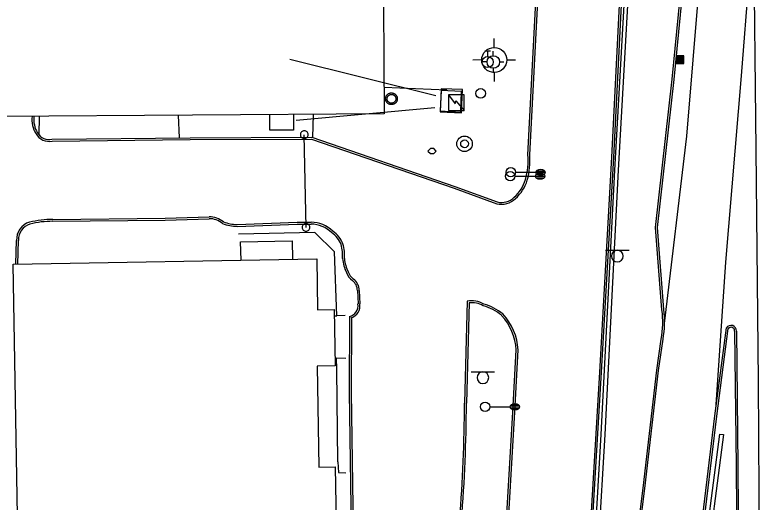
# Model space of a CAD drawing. Extents: x 2145380 to 2156929, y 139568 to 149130.
# Drawn here: x 2150546.7 to 2150785.5, y 140928.4 to 141083.8 of the extents above; entities that cross this region are included whole.
import ezdxf

# ---------------------------------------------------------------- set-up
doc = ezdxf.new("R2010")
doc.units = 0
for name, color, linetype in [('Default', 7, 'Continuous'), ('TOPO_Asphalt', 7, 'Continuous'), ('TOPO_Building', 7, 'Continuous'), ('TOPO_Concrete', 7, 'Continuous'), ('TOPO_Curb Back', 7, 'Continuous'), ('TOPO_Fence', 7, 'Continuous'), ('TOPO_Light Pole', 7, 'Continuous'), ('TOPO_Misc', 7, 'Continuous'), ('TOPO_Pipeline', 7, 'Continuous'), ('TOPO_Power Pole', 7, 'Continuous'), ('TOPO_San Manhole', 7, 'Continuous'), ('TOPO_Sign', 7, 'Continuous'), ('TOPO_Wall Freestanding', 7, 'Continuous'), ('TOPO_Water Fire Hydrant', 7, 'Continuous'), ('TOPO_Water Meter', 7, 'Continuous'), ('TOPO_Water Valve', 7, 'Continuous')]:
    doc.layers.add(name, color=color, linetype=linetype)

# ---------------------------------------------------------------- blocks, each defined once
blk = doc.blocks.new('CB')
at = {"layer": 'TOPO_Misc'}
for p, q in [((-3.08, 2.99), (3.24, 2.99)), ((-3.08, 2.68), (3.24, 2.68)), ((-3.08, 2.36), (3.24, 2.36)), ((-3.08, 2.05), (3.24, 2.05)), ((-3.08, 1.73), (3.24, 1.73)), ((-3.08, 1.4), (3.24, 1.4)), ((-3.08, 1.1), (3.24, 1.1)), ((-3.08, 0.77), (3.24, 0.77)), ((-3.08, 0.46), (3.24, 0.46)), ((-3.08, 0.14), (3.24, 0.14)), ((-3.08, -0.17), (3.24, -0.17)), ((-3.08, -0.48), (3.24, -0.48)), ((-3.08, -0.8), (3.24, -0.8)), ((-3.08, -1.11), (3.26, -1.11)), ((-3.08, -1.43), (3.26, -1.43)), ((-3.08, -1.75), (3.26, -1.75)), ((-3.08, -2.07), (3.26, -2.07)), ((-3.08, -2.39), (3.26, -2.39)), ((-3.08, -2.7), (3.26, -2.7)), ((-3.08, -3.02), (3.26, -3.02))]:
    blk.add_line(p, q, dxfattribs=at)
blk.add_lwpolyline([(3.26, -3.29), (3.24, 3.05), (-3.09, 3.04), (-3.08, -3.3), (3.26, -3.29)], dxfattribs=at)
blk = doc.blocks.new('LP')
at = {"layer": 'TOPO_Light Pole'}
blk.add_line((3.81, 0), (20.32, 0), dxfattribs=at)
for points in [[(20.32, 0), (27.94, 0)], [(20.32, 0), (23.5, 0)], [(20.83, 1.27), (27.43, 1.27)], [(20.83, 1.27), (23.5, 1.27)], [(23.71, 1.27), (27.43, 1.27)], [(23.71, 0), (27.94, 0)], [(20.83, -1.27), (27.43, -1.27)], [(20.83, -1.27), (23.5, -1.27)], [(23.71, -1.27), (27.43, -1.27)]]:
    blk.add_lwpolyline(points, dxfattribs=at)
blk.add_circle((0, 0), 3.81, dxfattribs=at)
blk.add_ellipse((24.13, 0), major_axis=(3.81, 0), ratio=0.666667, dxfattribs=at)
blk = doc.blocks.new('FIRHYD')
at = {"layer": 'TOPO_Water Fire Hydrant'}
for p, q in [((-0.02, 10.16), (-0.03, 17.34)), ((10.16, 0.02), (17.34, 0.03)), ((-10.16, -0.02), (-17.34, -0.03)), ((0.02, -10.16), (0.03, -17.34))]:
    blk.add_line(p, q, dxfattribs=at)
blk.add_circle((0, 0), 10.16, dxfattribs=at)
blk = doc.blocks.new('POST')
at = {"layer": 'TOPO_Misc'}
for start, end in [(89.99996, 180.00004), (179.99996, 270.00004), (359.99996, 90.00004), (269.99996, 0.00004)]:
    blk.add_arc((-0.01, 0.03), 3.16, start, end, dxfattribs=at)
blk = doc.blocks.new('WATVAL')
at = {"layer": 'Default'}
for p, q in [((-2.25, 9), (2.25, 9)), ((0, 4.5), (0, 9))]:
    blk.add_line(p, q, dxfattribs=at)
blk.add_circle((0, 0), 4.5, dxfattribs=at)
blk = doc.blocks.new('WTRMTR')
at = {"layer": 'Default'}
blk.add_circle((0, 0), 3.89, dxfattribs=at)
blk = doc.blocks.new('EXMHSS')
at = {"layer": 'Default'}
for radius in [6.3, 3.13]:
    blk.add_circle((0, 0), radius, dxfattribs=at)

msp = doc.modelspace()

# ---------------------------------------------------------------- linework, layer by layer
at = {"layer": 'TOPO_Asphalt'}
for points in [[(2150754.12, 140985.36), (2150761.18, 141045.16), (2150767.3, 141118.3), (2150773.72, 141195.47), (2150779.3, 141269.82), (2150781.13, 141293.61), (2150780.7, 141357.79), (2150779.84, 141451.99), (2150779.07, 141536.53), (2150778.24, 141620.87), (2150777.64, 141705.29), (2150777.09, 141748.87), (2150776.58, 141820.16), (2150776.24, 141838.85)], [(2150770.43, 140957.88), (2150773.65, 141004.93), (2150778.66, 141064.38), (2150781.08, 141095.63), (2150782.45, 141110.13), (2150783.25, 141040.92), (2150783.98, 140966.91), (2150784.41, 140895.43), (2150785.23, 140812.93), (2150785.54, 140759.89)]]:
    msp.add_lwpolyline(points, dxfattribs=at)
at = {"layer": 'TOPO_Building'}
msp.add_lwpolyline([(2150664.63, 141052.26), (2150419.7, 141050.55), (2150419.69, 141052.04), (2150393.32, 141051.86), (2150392.48, 141172.17), (2150417.88, 141172.35), (2150417.87, 141173.89), (2150663.63, 141175.6), (2150663.68, 141169.36), (2150670.37, 141169.41), (2150670.46, 141156.3), (2150663.91, 141156.25)], close=True, dxfattribs=at)
msp.add_lwpolyline([(2150521.41, 140849.49), (2150548.85, 140849.97), (2150546.16, 141004.33), (2150643.05, 141006.01), (2150643.34, 140989.74), (2150648.65, 140989.83), (2150648.96, 140971.88), (2150643.18, 140971.78), (2150643.74, 140939.54), (2150648.93, 140939.64), (2150649.24, 140921.68), (2150643.79, 140921.58), (2150646.7, 140754.3), (2150484.85, 140753.19)], dxfattribs=at)
at = {"layer": 'TOPO_Concrete'}
for points in [[(2150689.6, 141060), (2150682.77, 141060.29), (2150682.46, 141052.92), (2150689.29, 141052.64), (2150689.6, 141060)], [(2150689.07, 141052.8), (2150689.29, 141059.37), (2150682.78, 141059.75), (2150682.49, 141053.21), (2150689.07, 141052.8)], [(2150689.07, 141052.8), (2150689.29, 141059.37), (2150682.78, 141059.75), (2150682.49, 141053.21), (2150689.07, 141052.8)], [(2150635.6, 141052.06), (2150635.61, 141047.06), (2150628.07, 141047.04), (2150628.06, 141052.01)]]:
    msp.add_lwpolyline(points, dxfattribs=at)
at = {"layer": 'TOPO_Curb Back'}
for points in [[(2150753.26, 140989.74), (2150751.22, 141016.02), (2150756.58, 141063.34), (2150763.5, 141134.07), (2150767.16, 141185.1), (2150769.58, 141229.72), (2150771.67, 141285.49), (2150772.73, 141343.53), (2150772.31, 141404.13), (2150771.67, 141471.4), (2150771.58, 141538.08), (2150770.95, 141603.47), (2150770.74, 141675.9), (2150770.02, 141722.4)], [(2150753.86, 140989.81), (2150751.82, 141016), (2150757.18, 141063.27), (2150764.1, 141134.02), (2150767.75, 141185.06), (2150770.18, 141229.69), (2150772.27, 141285.47), (2150773.33, 141343.52), (2150772.91, 141404.13), (2150772.27, 141471.41), (2150772.18, 141538.09), (2150771.55, 141603.47), (2150771.34, 141675.91), (2150770.62, 141722.41)], [(2150744.34, 141245.74), (2150743.97, 141226.11), (2150742.82, 141177.77), (2150741.12, 141116.74), (2150737.16, 141038.5), (2150733.29, 140969.85), (2150728.61, 140891.45), (2150725.18, 140831.22), (2150720.83, 140748.96)], [(2150744.94, 141245.73), (2150744.57, 141226.09), (2150743.42, 141177.76), (2150741.72, 141116.72), (2150737.76, 141038.47), (2150733.89, 140969.81), (2150729.21, 140891.41), (2150725.78, 140831.19), (2150721.43, 140748.93)], [(2150710.46, 141039.2), (2150713.78, 141102.58), (2150716.16, 141165.03), (2150716.99, 141201.09)], [(2150711.06, 141039.21), (2150714.38, 141102.55), (2150716.76, 141165.01), (2150717.59, 141201.2)], [(2150558.53, 141044.2), (2150602.65, 141044.66), (2150641.54, 141044.82), (2150687.16, 141029.11), (2150700.68, 141024.14)], [(2150558.6, 141043.6), (2150602.66, 141044.06), (2150641.44, 141044.22), (2150686.95, 141028.54), (2150700.51, 141023.56)], [(2150558.81, 141018.58), (2150594.65, 141018.95), (2150608.69, 141019.39)], [(2150558.82, 141017.98), (2150594.66, 141018.35), (2150608.71, 141018.79)], [(2150617.65, 141016.97), (2150636.85, 141017.65), (2150641.25, 141017.68)], [(2150617.65, 141016.37), (2150636.86, 141017.05), (2150641.25, 141017.08)], [(2150547.03, 141004.36), (2150547.26, 141011.88)], [(2150547.63, 141004.34), (2150547.86, 141011.88)], [(2150656.06, 140995.87), (2150656.24, 140991.59)], [(2150656.66, 140995.9), (2150656.84, 140991.64)], [(2150691.1, 140992.45), (2150690.26, 140959.94)], [(2150691.68, 140991.94), (2150690.86, 140959.93)], [(2150653.51, 140987.61), (2150653.43, 140963.47), (2150654, 140926.9), (2150654.43, 140896.71)], [(2150654.11, 140987.16), (2150654.03, 140963.47), (2150654.6, 140926.91), (2150655.03, 140896.72)], [(2150714.21, 140385.1), (2150714.86, 140431.43), (2150716.92, 140476.44), (2150719.5, 140517.58), (2150723.45, 140563.28), (2150725.03, 140577.66), (2150728.2, 140605.95), (2150732.73, 140643.42), (2150737.9, 140685.61), (2150743.28, 140730.8), (2150746.57, 140758.51), (2150749.28, 140782.33), (2150752.93, 140811.46), (2150757.61, 140849.8), (2150762.48, 140892.06), (2150766.96, 140929.42), (2150770.17, 140955.88), (2150773.83, 140983.93)], [(2150714.81, 140385.07), (2150715.46, 140431.41), (2150717.52, 140476.4), (2150720.1, 140517.54), (2150724.04, 140563.23), (2150725.63, 140577.59), (2150728.79, 140605.88), (2150733.33, 140643.35), (2150738.5, 140685.53), (2150743.87, 140730.73), (2150747.16, 140758.44), (2150749.88, 140782.26), (2150753.52, 140811.39), (2150758.2, 140849.73), (2150763.08, 140891.99), (2150767.55, 140929.35), (2150770.77, 140955.81), (2150774.41, 140983.71)], [(2150776.48, 140982.93), (2150776.93, 140939.87), (2150777.36, 140881.16), (2150777.96, 140810.65), (2150778.51, 140760.02), (2150778.85, 140694.88), (2150779.44, 140640.47), (2150779.89, 140579.8), (2150780.49, 140519.48), (2150780.69, 140460.9), (2150781.21, 140404.05), (2150781.27, 140390.34), (2150781.33, 140385)], [(2150777.08, 140982.91), (2150777.53, 140939.87), (2150777.96, 140881.17), (2150778.56, 140810.66), (2150779.11, 140760.03), (2150779.45, 140694.88), (2150780.04, 140640.47), (2150780.49, 140579.8), (2150781.09, 140519.49), (2150781.29, 140460.9), (2150781.81, 140404.05), (2150781.87, 140390.34), (2150781.93, 140385.01)], [(2150725.94, 140749.17), (2150727.31, 140765.16), (2150731.34, 140799.64), (2150736.55, 140842.67), (2150741.62, 140888.26), (2150747.25, 140932.8), (2150751.63, 140970.48), (2150753.03, 140980.41)], [(2150726.54, 140749.12), (2150727.9, 140765.1), (2150731.93, 140799.57), (2150737.15, 140842.6), (2150742.22, 140888.19), (2150747.84, 140932.73), (2150752.22, 140970.4), (2150753.62, 140980.31)], [(2150694.2, 140750.59), (2150697.45, 140812.31), (2150700.58, 140867.07), (2150703.04, 140911.79), (2150705.7, 140957.1), (2150706.78, 140976.93)], [(2150694.8, 140750.56), (2150698.05, 140812.28), (2150701.18, 140867.03), (2150703.64, 140911.76), (2150706.3, 140957.06), (2150707.38, 140976.94)]]:
    msp.add_lwpolyline(points, dxfattribs=at)
for centre, radius, start, end in [((2150560.77, 141050.51), 8.65, 173.5874, 212.0865), ((2150560.77, 141050.51), 8.05, 173.3428, 212.1959), ((2150557.58, 141048.23), 4.74, 209.1825, 282.4073), ((2150557.58, 141048.23), 4.14, 208.9752, 283.2368), ((2150688.35, 141037.28), 22.2, 344.3435, 4.9776), ((2150688.34, 141037.28), 22.8, 344.3211, 4.8716), ((2150697.61, 141035.09), 12.69, 311.9219, 342.545), ((2150697.61, 141035.09), 13.29, 311.966, 342.5857), ((2150701.98, 141029.93), 6.53, 256.9493, 313.7863), ((2150701.98, 141029.93), 5.93, 257.304, 313.8759), ((2150608.82, 141012.39), 7, 50.5358, 91.0565), ((2150552.94, 141012.22), 5.69, 106.2229, 183.4591), ((2150552.94, 141012.22), 5.09, 106.3557, 183.7621), ((2150558.7, 140988.02), 30.55, 89.7773, 103.9074), ((2150558.7, 140988.02), 29.95, 89.7694, 103.8829), ((2150608.82, 141012.4), 6.4, 49.6911, 91.0247), ((2150617.75, 141029.46), 13.09, 248.5772, 269.5969), ((2150617.75, 141029.46), 12.49, 249.0219, 269.5385), ((2150641.12, 141007.45), 10.23, 46.2539, 89.2522), ((2150641.12, 141007.45), 9.63, 45.9558, 89.217), ((2150643.36, 141007.74), 8.59, 20.4564, 55.7646), ((2150643.36, 141007.74), 7.99, 20.5887, 56.1222), ((2150639.46, 141007.11), 11.88, 354.9024, 16.8045), ((2150639.47, 141007.11), 12.48, 355.1538, 16.8981), ((2150663.95, 141007.19), 12.7, 185.1203, 206.0968), ((2150663.95, 141007.19), 12.1, 185.3681, 206.2614), ((2150657.6, 141003.4), 5.36, 199.5902, 233.8173), ((2150657.6, 141003.4), 4.76, 199.182, 233.9069), ((2150651.87, 140995.76), 4.19, 1.1788, 52.3395), ((2150651.87, 140995.76), 4.79, 2.0073, 52.4382), ((2150652.7, 140991.09), 3.57, 283.0562, 8.0075), ((2150652.7, 140991.09), 4.17, 289.6874, 7.5881), ((2150692.62, 140985.05), 7.55, 59.6974, 101.6557), ((2150692.62, 140985.05), 6.95, 59.0986, 97.7609), ((2150691.52, 140974.81), 16.88, 51.2052, 73.9111), ((2150691.52, 140974.8), 17.48, 51.0541, 73.6581), ((2150688.71, 140975.76), 18.7, 3.5959, 42.4948), ((2150724.2, 140985.81), 29.33, 349.382, 7.7033), ((2150724.2, 140985.81), 29.93, 349.409, 7.6703), ((2150688.71, 140975.76), 18.1, 3.7066, 42.3525), ((2150775.33, 140983.02), 1.75, 356.4689, 148.944), ((2150775.33, 140983.02), 1.15, 355.5059, 143.3219), ((2150186.92, 140962.49), 503.35, 355.4672, 359.7097), ((2150186.91, 140962.49), 503.96, 355.468, 359.709)]:
    msp.add_arc(centre, radius, start, end, dxfattribs=at)
at = {"layer": 'TOPO_Fence'}
msp.add_line((2150639.64, 141016.04), (2150639.08, 141045.6), dxfattribs=at)
at = {"layer": 'TOPO_Misc'}
for p, q in [((2150679.35, 141041.17), (2150678.57, 141040.39)), ((2150680.44, 141041.17), (2150679.35, 141041.17)), ((2150681.22, 141040.39), (2150680.44, 141041.17)), ((2150678.57, 141040.39), (2150679.35, 141039.61)), ((2150679.35, 141039.61), (2150680.44, 141039.61)), ((2150680.44, 141039.61), (2150681.22, 141040.39))]:
    msp.add_line(p, q, dxfattribs=at)
for points in [[(2150690.13, 141053.36), (2150690.12, 141058.36), (2150685.13, 141058.35), (2150685.14, 141053.36), (2150690.13, 141053.36)], [(2150685.13, 141058.35), (2150687.24, 141055.48), (2150687.47, 141056.42), (2150690.13, 141053.36)]]:
    msp.add_lwpolyline(points, dxfattribs=at)
at = {"layer": 'TOPO_Pipeline'}
for p, q in [((2150554.46, 141045.5), (2150554.51, 141051.49)), ((2150599.26, 141044.62), (2150598.95, 141051.8)), ((2150641.84, 141044.72), (2150641.99, 141052.1))]:
    msp.add_line(p, q, dxfattribs=at)
at = {"layer": 'TOPO_Power Pole'}
for points in [[(2150665.05, 141057.08), (2150665.06, 141057.22), (2150665.07, 141057.35), (2150665.09, 141057.47), (2150665.13, 141057.6), (2150665.17, 141057.73), (2150665.22, 141057.85), (2150665.28, 141057.97), (2150665.34, 141058.09), (2150665.42, 141058.2), (2150665.5, 141058.3), (2150665.59, 141058.4), (2150665.69, 141058.49), (2150665.79, 141058.57), (2150665.9, 141058.65), (2150666.02, 141058.72), (2150666.13, 141058.78), (2150666.25, 141058.83), (2150666.37, 141058.87), (2150666.51, 141058.91), (2150666.64, 141058.93), (2150666.77, 141058.95), (2150666.9, 141058.95), (2150667.03, 141058.95), (2150667.16, 141058.94), (2150667.29, 141058.92), (2150667.42, 141058.89), (2150667.55, 141058.85), (2150667.67, 141058.8), (2150667.79, 141058.75), (2150667.91, 141058.68), (2150668.02, 141058.61), (2150668.12, 141058.53), (2150668.22, 141058.44), (2150668.31, 141058.34), (2150668.4, 141058.24), (2150668.47, 141058.13), (2150668.54, 141058.02), (2150668.61, 141057.91), (2150668.66, 141057.78), (2150668.71, 141057.66), (2150668.74, 141057.53), (2150668.77, 141057.4), (2150668.78, 141057.27), (2150668.79, 141057.13), (2150668.79, 141057.01), (2150668.78, 141056.88), (2150668.76, 141056.75), (2150668.73, 141056.62), (2150668.7, 141056.49), (2150668.65, 141056.37), (2150668.59, 141056.25), (2150668.54, 141056.13), (2150668.46, 141056.02), (2150668.38, 141055.91), (2150668.29, 141055.81), (2150668.2, 141055.72), (2150668.1, 141055.63), (2150667.99, 141055.55), (2150667.88, 141055.48), (2150667.77, 141055.42), (2150667.65, 141055.36), (2150667.52, 141055.31), (2150667.39, 141055.28), (2150667.27, 141055.25), (2150667.14, 141055.23), (2150667.01, 141055.22), (2150666.88, 141055.22), (2150666.75, 141055.23), (2150666.62, 141055.24), (2150666.48, 141055.27), (2150666.36, 141055.3), (2150666.24, 141055.35), (2150666.11, 141055.4), (2150665.99, 141055.47), (2150665.88, 141055.53), (2150665.77, 141055.61), (2150665.67, 141055.69), (2150665.58, 141055.79), (2150665.49, 141055.88), (2150665.41, 141055.99), (2150665.33, 141056.1), (2150665.27, 141056.21), (2150665.21, 141056.34), (2150665.16, 141056.46), (2150665.12, 141056.59), (2150665.09, 141056.71), (2150665.07, 141056.84), (2150665.06, 141056.98), (2150665.05, 141057.08)], [(2150665.52, 141057.08), (2150665.52, 141057.19), (2150665.54, 141057.31), (2150665.56, 141057.42), (2150665.6, 141057.53), (2150665.64, 141057.64), (2150665.69, 141057.74), (2150665.75, 141057.84), (2150665.81, 141057.93), (2150665.88, 141058.02), (2150665.97, 141058.1), (2150666.05, 141058.18), (2150666.15, 141058.25), (2150666.24, 141058.31), (2150666.35, 141058.36), (2150666.45, 141058.4), (2150666.56, 141058.44), (2150666.67, 141058.46), (2150666.78, 141058.48), (2150666.9, 141058.48), (2150667.01, 141058.48), (2150667.12, 141058.48), (2150667.24, 141058.45), (2150667.35, 141058.42), (2150667.45, 141058.38), (2150667.56, 141058.34), (2150667.66, 141058.28), (2150667.75, 141058.21), (2150667.85, 141058.14), (2150667.93, 141058.07), (2150668, 141057.98), (2150668.07, 141057.88), (2150668.13, 141057.79), (2150668.19, 141057.68), (2150668.24, 141057.58), (2150668.27, 141057.47), (2150668.3, 141057.36), (2150668.32, 141057.25), (2150668.32, 141057.13), (2150668.32, 141057.03), (2150668.32, 141056.92), (2150668.29, 141056.8), (2150668.27, 141056.69), (2150668.23, 141056.58), (2150668.18, 141056.48), (2150668.13, 141056.38), (2150668.07, 141056.28), (2150668, 141056.18), (2150667.92, 141056.1), (2150667.84, 141056.02), (2150667.75, 141055.95), (2150667.65, 141055.89), (2150667.56, 141055.83), (2150667.44, 141055.78), (2150667.34, 141055.74), (2150667.22, 141055.72), (2150667.12, 141055.69), (2150667, 141055.68), (2150666.9, 141055.68), (2150666.78, 141055.69), (2150666.67, 141055.71), (2150666.55, 141055.73), (2150666.44, 141055.77), (2150666.34, 141055.81), (2150666.24, 141055.86), (2150666.14, 141055.93), (2150666.05, 141055.99), (2150665.96, 141056.07), (2150665.88, 141056.15), (2150665.8, 141056.24), (2150665.74, 141056.34), (2150665.69, 141056.43), (2150665.64, 141056.53), (2150665.59, 141056.64), (2150665.56, 141056.76), (2150665.54, 141056.87), (2150665.52, 141056.98), (2150665.52, 141057.08)]]:
    msp.add_lwpolyline(points, dxfattribs=at)
at = {"layer": 'TOPO_Sign'}
for points in [[(2150681.11, 141058.05), (2150634.5, 141069.63)], [(2150684.55, 141059.88), (2150664.57, 141060.65)], [(2150636.51, 141050.22), (2150680.72, 141054.34)], [(2150735.28, 141008.73), (2150742.77, 141008.74)], [(2150739.03, 141008.73), (2150739.03, 141008.73)], [(2150737.16, 141006.86), (2150737.16, 141006.86)], [(2150739.03, 141005), (2150739.03, 141005)], [(2150740.9, 141006.86), (2150740.9, 141006.86)], [(2150692.36, 140969.95), (2150699.85, 140969.95)], [(2150696.11, 140969.95), (2150696.11, 140969.95)], [(2150694.24, 140968.08), (2150694.24, 140968.08)], [(2150697.98, 140968.08), (2150697.98, 140968.08)], [(2150696.11, 140966.21), (2150696.11, 140966.21)]]:
    msp.add_lwpolyline(points, dxfattribs=at)
for centre, start, end in [((2150739.03, 141006.86), 90, 180), ((2150739.03, 141006.86), 360, 90), ((2150739.03, 141006.86), 180, 270), ((2150739.03, 141006.86), 270, 0), ((2150696.11, 140968.08), 90, 180), ((2150696.11, 140968.08), 360, 90), ((2150696.11, 140968.08), 180, 270), ((2150696.11, 140968.08), 270, 0)]:
    msp.add_arc(centre, 1.87, start, end, dxfattribs=at)
at = {"layer": 'TOPO_Wall Freestanding'}
msp.add_line((2150652.15, 140987.89), (2150649.53, 140987.85), dxfattribs=at)
msp.add_lwpolyline([(2150723.13, 140749.48), (2150722.05, 140749.55), (2150725.98, 140814.81), (2150729.88, 140881.9), (2150733.91, 140949.95), (2150738.22, 141034.31), (2150742.49, 141109.58), (2150743.88, 141157.61), (2150744.87, 141203.66), (2150745.96, 141203.64), (2150744.97, 141157.58), (2150743.58, 141109.54), (2150739.3, 141034.25), (2150734.99, 140949.89), (2150730.97, 140881.84), (2150727.06, 140814.74)], close=True, dxfattribs=at)
for points in [[(2150648.7, 140987.77), (2150649.53, 140987.85), (2150648.7, 141008.2), (2150642.47, 141014.41), (2150618.06, 141013.87)], [(2150618.92, 141005.59), (2150618.77, 141011.41), (2150635.25, 141011.74), (2150635.3, 141005.88)], [(2150649.84, 140941.22), (2150649.53, 140970.71), (2150649.39, 140974.42), (2150652.34, 140974.25)], [(2150750.42, 140767.12), (2150751.64, 140781.8), (2150755.46, 140814.86), (2150762.92, 140879.54), (2150767.76, 140918.99), (2150771.79, 140950.02), (2150772.89, 140949.88), (2150768.85, 140918.85), (2150764.01, 140879.41), (2150756.56, 140814.73), (2150752.74, 140781.69), (2150751.51, 140767.02)], [(2150649.84, 140941.22), (2150649.98, 140937.85), (2150652.39, 140937.7)]]:
    msp.add_lwpolyline(points, dxfattribs=at)

# ---------------------------------------------------------------- block references
at = {"layer": 'TOPO_Light Pole', "xscale": 0.39370000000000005, "yscale": 0.3937000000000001}
for p in [(2150704.85, 141032.39), (2150704.85, 141032.39), (2150705.02, 141033.62), (2150696.83, 140958.77)]:
    msp.add_blockref('LP', p, dxfattribs=at)
at = {"layer": 'TOPO_Misc', "xscale": 0.39370000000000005, "yscale": 0.3937000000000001}
for name, p in [('CB', (2150759, 141069.6)), ('POST', (2150639.08, 141045.6)), ('POST', (2150639.64, 141016.04))]:
    msp.add_blockref(name, p, dxfattribs=at)
at = {"layer": 'TOPO_San Manhole', "xscale": 0.39370000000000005, "yscale": 0.3937000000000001}
msp.add_blockref('EXMHSS', (2150690.25, 141042.71), dxfattribs=at)
at = {"layer": 'TOPO_Water Fire Hydrant'}
for p, xscale, yscale in [((2150699.74, 141069.47), 0.39370000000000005, 0.3937000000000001), ((2150699.43, 141068.83), 0.19685000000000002, 0.19685000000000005)]:
    msp.add_blockref('FIRHYD', p, dxfattribs=dict(at, xscale=xscale, yscale=yscale))
at = {"layer": 'TOPO_Water Meter', "xscale": 0.39370000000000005, "yscale": 0.3937000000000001}
msp.add_blockref('WTRMTR', (2150695.41, 141058.8), dxfattribs=at)
at = {"layer": 'TOPO_Water Valve', "xscale": 0.39370000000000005, "yscale": 0.3937000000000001}
msp.add_blockref('WATVAL', (2150697.65, 141068.79), dxfattribs=at)

doc.saveas('drawing.dxf')
